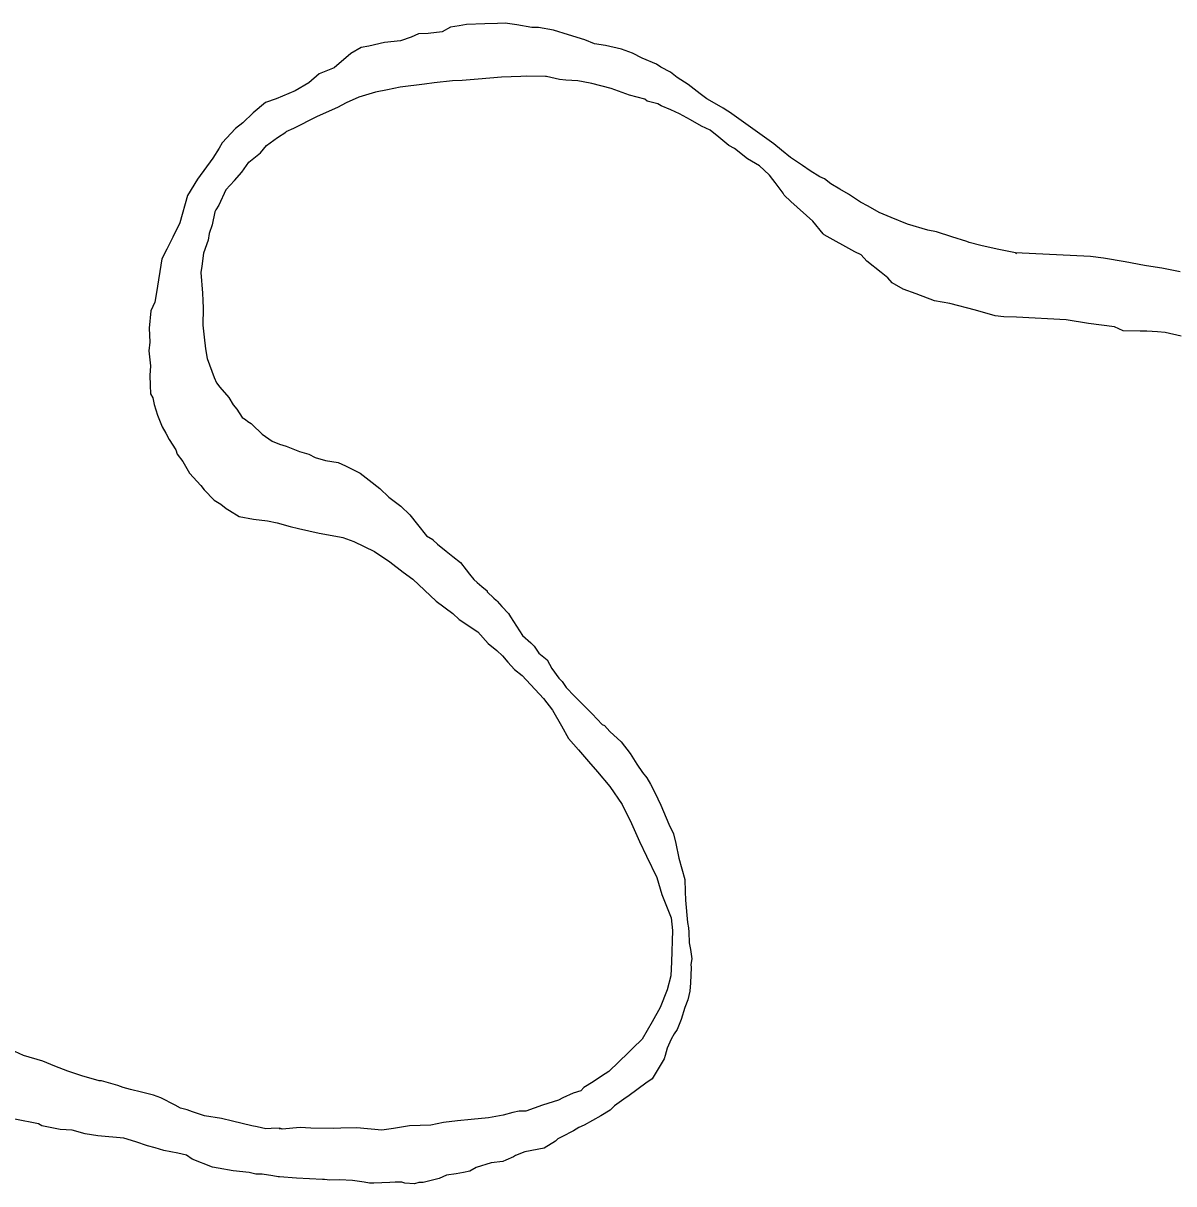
# Model space of a CAD drawing. Extents: x -939622 to -934222, y 1383701 to 1385301.
# Drawn here: x -936037.158 to -936033.942, y 1384199.8 to 1384203.042 of the extents above; entities that cross this region are included whole.
import ezdxf

# ---------------------------------------------------------------- set-up
doc = ezdxf.new("R2010")
doc.units = 0
doc.layers.add('Level 9', color=7, linetype='Continuous')

msp = doc.modelspace()

# ---------------------------------------------------------------- linework, layer by layer
at = {"layer": 'Level 9'}
for points in [[(-936035.4851, 1384202.9693), (-936035.5304, 1384202.9798), (-936035.5605, 1384202.9847), (-936035.5878, 1384202.9958), (-936035.6332, 1384203.0092), (-936035.6756, 1384203.0228), (-936035.7178, 1384203.0303), (-936035.7357, 1384203.0297), (-936035.7779, 1384203.0372), (-936035.811, 1384203.0421), (-936035.832, 1384203.0414), (-936035.8678, 1384203.0401), (-936035.9187, 1384203.0383), (-936035.9395, 1384203.0346), (-936035.9633, 1384203.0308), (-936035.9868, 1384203.0179), (-936036.0256, 1384203.0136), (-936036.0525, 1384203.0126), (-936036.0731, 1384203.0029), (-936036.1027, 1384202.9928), (-936036.1475, 1384202.9883), (-936036.192, 1384202.9777), (-936036.2129, 1384202.974), (-936036.2423, 1384202.9579), (-936036.2887, 1384202.9172), (-936036.3301, 1384202.9008), (-936036.3592, 1384202.8757), (-936036.3973, 1384202.8533), (-936036.4504, 1384202.8305), (-936036.48, 1384202.8204), (-936036.515, 1384202.7921), (-936036.5439, 1384202.7641), (-936036.5643, 1384202.7483), (-936036.6019, 1384202.708), (-936036.6103, 1384202.6926), (-936036.6273, 1384202.665), (-936036.6702, 1384202.6064), (-936036.6985, 1384202.5603), (-936036.7198, 1384202.4845), (-936036.7394, 1384202.4447), (-936036.7562, 1384202.4111), (-936036.7702, 1384202.3835), (-936036.7849, 1384202.2899), (-936036.79, 1384202.2626), (-936036.8011, 1384202.2382), (-936036.8054, 1384202.19), (-936036.8041, 1384202.1509), (-936036.8062, 1384202.1268), (-936036.8018, 1384202.0849), (-936036.8038, 1384202.0578), (-936036.8029, 1384202.0308), (-936036.8021, 1384202.0068), (-936036.7957, 1384201.995), (-936036.792, 1384201.9771), (-936036.782, 1384201.9474), (-936036.7689, 1384201.9148), (-936036.7593, 1384201.8971), (-936036.7497, 1384201.8794), (-936036.7307, 1384201.85), (-936036.7273, 1384201.8381), (-936036.7116, 1384201.8176), (-936036.6926, 1384201.7852), (-936036.6614, 1384201.7502), (-936036.652, 1384201.7385), (-936036.624, 1384201.7094), (-936036.6057, 1384201.6981), (-936036.5903, 1384201.6866), (-936036.5811, 1384201.6809), (-936036.5536, 1384201.6638), (-936036.5144, 1384201.6562), (-936036.4753, 1384201.6515), (-936036.4482, 1384201.6465), (-936036.4119, 1384201.6357), (-936036.3878, 1384201.6305), (-936036.3304, 1384201.6175), (-936036.2732, 1384201.6075), (-936036.2641, 1384201.6048), (-936036.2338, 1384201.5938), (-936036.1759, 1384201.5658), (-936036.133, 1384201.5372), (-936036.0961, 1384201.5085), (-936036.0684, 1384201.4884), (-936036.0034, 1384201.4276), (-936035.9573, 1384201.3931), (-936035.9388, 1384201.3757), (-936035.8867, 1384201.3415), (-936035.8586, 1384201.3094), (-936035.8339, 1384201.2892), (-936035.8185, 1384201.2747), (-936035.8029, 1384201.2572), (-936035.7842, 1384201.2369), (-936035.7627, 1384201.2196), (-936035.7035, 1384201.1555), (-936035.6785, 1384201.1233), (-936035.653, 1384201.0792), (-936035.6338, 1384201.0438), (-936035.6057, 1384201.0117), (-936035.5777, 1384200.9796), (-936035.5527, 1384200.9504), (-936035.5183, 1384200.9095), (-936035.4837, 1384200.8597)], [(-936035.1838, 1384202.7933), (-936035.1887, 1384202.7963), (-936035.2009, 1384202.8049), (-936035.2254, 1384202.8191), (-936035.2467, 1384202.8304), (-936035.2652, 1384202.8448), (-936035.299, 1384202.8706), (-936035.3297, 1384202.8906), (-936035.3481, 1384202.905), (-936035.3756, 1384202.919), (-936035.3879, 1384202.9276), (-936035.4274, 1384202.9443), (-936035.4548, 1384202.9584), (-936035.4851, 1384202.9693)], [(-936035.2377, 1384202.7435), (-936035.2621, 1384202.7547), (-936035.2926, 1384202.7717), (-936035.3231, 1384202.7886), (-936035.3475, 1384202.7998), (-936035.3748, 1384202.8109), (-936035.384, 1384202.8166), (-936035.4142, 1384202.8245), (-936035.4204, 1384202.8303), (-936035.4627, 1384202.8409), (-936035.5143, 1384202.8601), (-936035.5686, 1384202.8732), (-936035.5927, 1384202.8784), (-936035.6078, 1384202.8809), (-936035.6408, 1384202.8827), (-936035.6588, 1384202.8851), (-936035.695, 1384202.8929), (-936035.698, 1384202.8928), (-936035.752, 1384202.8939), (-936035.7669, 1384202.8934), (-936035.8208, 1384202.8915), (-936035.8864, 1384202.8862), (-936035.9312, 1384202.8816), (-936035.9581, 1384202.8807), (-936036.0088, 1384202.8759), (-936036.0357, 1384202.872), (-936036.1042, 1384202.8636), (-936036.1399, 1384202.8563), (-936036.1726, 1384202.8492), (-936036.22, 1384202.8355), (-936036.2554, 1384202.8192), (-936036.2789, 1384202.8064), (-936036.3025, 1384202.7965), (-936036.3379, 1384202.7803), (-936036.4026, 1384202.748), (-936036.4233, 1384202.7382), (-936036.424, 1384202.7378)], [(-936035.0597, 1384202.7047), (-936035.1838, 1384202.7933)], [(-936033.9212, 1384202.1674), (-936033.9665, 1384202.1778), (-936033.9875, 1384202.1801), (-936034.0176, 1384202.182), (-936034.0355, 1384202.1814), (-936034.0834, 1384202.1828), (-936034.1078, 1384202.1939), (-936034.18, 1384202.2034), (-936034.2432, 1384202.2132), (-936034.3812, 1384202.2204), (-936034.4172, 1384202.2222), (-936034.4412, 1384202.2244), (-936034.4957, 1384202.2405), (-936034.5682, 1384202.259), (-936034.6103, 1384202.2665), (-936034.6619, 1384202.2858), (-936034.6983, 1384202.2995), (-936034.7289, 1384202.3165), (-936034.7413, 1384202.3311), (-936034.7598, 1384202.3455), (-936034.7998, 1384202.3771), (-936034.8154, 1384202.3946), (-936034.8337, 1384202.403), (-936034.9192, 1384202.4511), (-936034.9223, 1384202.454), (-936034.9504, 1384202.4891), (-936035.0122, 1384202.544), (-936035.0308, 1384202.5614), (-936035.034, 1384202.5673), (-936035.056, 1384202.5966), (-936035.0623, 1384202.6054), (-936035.0717, 1384202.6171), (-936035.0871, 1384202.6316), (-936035.0995, 1384202.6432), (-936035.1331, 1384202.663), (-936035.1701, 1384202.6918), (-936035.1853, 1384202.7003), (-936035.2131, 1384202.7234), (-936035.2377, 1384202.7435)], [(-936036.591, 1384202.5767), (-936036.5671, 1384202.6022), (-936036.5466, 1384202.6255), (-936036.5274, 1384202.6543), (-936036.4945, 1384202.6803), (-936036.4781, 1384202.7009), (-936036.4465, 1384202.7228), (-936036.424, 1384202.7378)], [(-936033.9245, 1384202.3476), (-936033.9758, 1384202.3578), (-936034.0059, 1384202.3628), (-936034.0239, 1384202.3651), (-936034.0782, 1384202.3753), (-936034.1384, 1384202.3852), (-936034.1745, 1384202.3899), (-936034.3845, 1384202.4007), (-936034.3814, 1384202.3978), (-936034.3845, 1384202.4007), (-936034.4357, 1384202.4109), (-936034.481, 1384202.4213), (-936034.5142, 1384202.4292), (-936034.5203, 1384202.432), (-936034.5627, 1384202.4455), (-936034.6051, 1384202.4591), (-936034.6292, 1384202.4642), (-936034.6866, 1384202.4803), (-936034.7322, 1384202.4997), (-936034.7656, 1384202.5136), (-936034.7962, 1384202.5305), (-936034.8175, 1384202.5418), (-936034.8513, 1384202.5647), (-936034.8757, 1384202.5789), (-936034.9001, 1384202.593), (-936034.9186, 1384202.6074), (-936034.9308, 1384202.613), (-936034.9583, 1384202.6301), (-936034.9798, 1384202.6443), (-936035.0135, 1384202.6672), (-936035.0382, 1384202.6874), (-936035.0597, 1384202.7047)], [(-936036.591, 1384202.5767), (-936036.6108, 1384202.5333), (-936036.6193, 1384202.521), (-936036.6221, 1384202.5149), (-936036.6298, 1384202.4786), (-936036.638, 1384202.4543), (-936036.6403, 1384202.4361), (-936036.654, 1384202.3996), (-936036.6587, 1384202.3634), (-936036.6611, 1384202.3453), (-936036.6561, 1384202.2883), (-936036.6554, 1384202.2673), (-936036.6547, 1384202.2463), (-936036.656, 1384202.1982), (-936036.6519, 1384202.1653), (-936036.6477, 1384202.1324), (-936036.6438, 1384202.1054), (-936036.624, 1384202.052), (-936036.6175, 1384202.0372), (-936036.6081, 1384202.0255), (-936036.5831, 1384201.9964), (-936036.5704, 1384201.9758), (-936036.561, 1384201.9641), (-936036.5452, 1384201.9406), (-936036.5361, 1384201.9349), (-936036.5299, 1384201.9291), (-936036.5207, 1384201.9234), (-936036.5083, 1384201.9118), (-936036.499, 1384201.9031), (-936036.4897, 1384201.8944), (-936036.4621, 1384201.8744), (-936036.4409, 1384201.8661), (-936036.4227, 1384201.8607), (-936036.4224, 1384201.8606)], [(-936036.4224, 1384201.8606), (-936036.3993, 1384201.8508), (-936036.3856, 1384201.8453), (-936036.3595, 1384201.8384), (-936036.3417, 1384201.8288), (-936036.313, 1384201.8206), (-936036.2773, 1384201.8151), (-936036.2568, 1384201.8056), (-936036.2157, 1384201.785), (-936036.191, 1384201.7658), (-936036.1609, 1384201.7425), (-936036.1362, 1384201.7179), (-936036.102, 1384201.6932), (-936036.0773, 1384201.6686), (-936036.0554, 1384201.6412), (-936036.0307, 1384201.6096), (-936036.0132, 1384201.6)], [(-936036.0132, 1384201.6), (-936036.0124, 1384201.5985), (-936036, 1384201.587), (-936035.9753, 1384201.5668), (-936035.9569, 1384201.5524), (-936035.9353, 1384201.5351), (-936035.9196, 1384201.5146)], [(-936035.9196, 1384201.5146), (-936035.9102, 1384201.5029), (-936035.8978, 1384201.4883), (-936035.8885, 1384201.4797), (-936035.8761, 1384201.4681), (-936035.8607, 1384201.4566), (-936035.8606, 1384201.4536), (-936035.8421, 1384201.4362), (-936035.8359, 1384201.4304), (-936035.8328, 1384201.4275), (-936035.8203, 1384201.4129), (-936035.8016, 1384201.3925), (-936035.7953, 1384201.3837), (-936035.7619, 1384201.3312)], [(-936035.7619, 1384201.3312), (-936035.7389, 1384201.311), (-936035.7293, 1384201.3014), (-936035.717, 1384201.2822), (-936035.6937, 1384201.263), (-936035.68, 1384201.2397), (-936035.6608, 1384201.2123), (-936035.6512, 1384201.2027), (-936035.6404, 1384201.1862)], [(-936035.6404, 1384201.1862), (-936035.6169, 1384201.1616), (-936035.6015, 1384201.1471), (-936035.5673, 1384201.1122), (-936035.5393, 1384201.0831), (-936035.5333, 1384201.0803), (-936035.5177, 1384201.0628), (-936035.4867, 1384201.0339), (-936035.4617, 1384201.0017), (-936035.4427, 1384200.9723), (-936035.4269, 1384200.9488), (-936035.4144, 1384200.9342), (-936035.4048, 1384200.9165), (-936035.392, 1384200.8929), (-936035.3758, 1384200.8574), (-936035.353, 1384200.8041), (-936035.3401, 1384200.7775), (-936035.3332, 1384200.7507), (-936035.3257, 1384200.7089), (-936035.3087, 1384200.6494), (-936035.3075, 1384200.6164), (-936035.3067, 1384200.5924), (-936035.3015, 1384200.5294), (-936035.298, 1384200.5145), (-936035.2976, 1384200.5025), (-936035.2966, 1384200.4725), (-936035.2929, 1384200.4546), (-936035.289, 1384200.4277), (-936035.2915, 1384200.4126), (-936035.2912, 1384200.4036), (-936035.2927, 1384200.3614), (-936035.2949, 1384200.3373), (-936035.3, 1384200.3131), (-936035.3082, 1384200.2918), (-936035.3191, 1384200.2583), (-936035.3301, 1384200.2309), (-936035.3386, 1384200.2186), (-936035.3471, 1384200.2033), (-936035.3582, 1384200.1788), (-936035.3635, 1384200.1576), (-936035.3661, 1384200.1485), (-936035.3831, 1384200.1209), (-936035.4002, 1384200.0932), (-936035.4177, 1384200.0806), (-936035.4644, 1384200.0459), (-936035.479, 1384200.0364), (-936035.5053, 1384200.0174), (-936035.5169, 1384200.005), (-936035.5432, 1384199.9891), (-936035.5903, 1384199.9634), (-936035.605, 1384199.9569), (-936035.6196, 1384199.9473), (-936035.652, 1384199.9312), (-936035.6638, 1384199.9248), (-936035.6695, 1384199.9185), (-936035.7018, 1384199.8994), (-936035.7553, 1384199.8885), (-936035.7819, 1384199.8786), (-936035.7878, 1384199.8753), (-936035.8084, 1384199.8656), (-936035.8173, 1384199.8623), (-936035.8501, 1384199.8581), (-936035.8915, 1384199.8447), (-936035.9092, 1384199.835), (-936035.927, 1384199.8314), (-936035.9478, 1384199.8277), (-936035.9747, 1384199.8237), (-936035.9953, 1384199.814), (-936036.0101, 1384199.8105), (-936036.0398, 1384199.8034), (-936036.0518, 1384199.803), (-936036.0636, 1384199.7996), (-936036.0907, 1384199.8017), (-936036.0997, 1384199.8044), (-936036.1177, 1384199.8037), (-936036.1326, 1384199.8032), (-936036.1775, 1384199.8016), (-936036.1895, 1384199.8012), (-936036.2045, 1384199.8037)], [(-936035.4837, 1384200.8597), (-936035.4579, 1384200.8065), (-936035.4352, 1384200.7562), (-936035.4158, 1384200.7148), (-936035.3868, 1384200.6557), (-936035.3731, 1384200.6081), (-936035.3469, 1384200.5429), (-936035.3427, 1384200.507), (-936035.3456, 1384200.4197), (-936035.3473, 1384200.3806), (-936035.3579, 1384200.3411), (-936035.3771, 1384200.2924), (-936035.3997, 1384200.2525), (-936035.4279, 1384200.2035), (-936035.454, 1384200.1785), (-936035.4656, 1384200.1661), (-936035.5206, 1384200.1131), (-936035.5411, 1384200.1003), (-936035.5645, 1384200.0845), (-936035.5909, 1384200.0685), (-936035.5996, 1384200.0592), (-936035.6203, 1384200.0525), (-936035.6498, 1384200.0394), (-936035.6616, 1384200.033), (-936035.706, 1384200.0194), (-936035.7533, 1384200.0028), (-936035.7713, 1384200.0021), (-936035.7891, 1384199.9985), (-936035.8158, 1384199.9916), (-936035.8366, 1384199.9878), (-936035.8575, 1384199.9841), (-936035.9052, 1384199.9794), (-936035.944, 1384199.9751), (-936035.9828, 1384199.9707), (-936036.0184, 1384199.9635), (-936036.0782, 1384199.9614), (-936036.1229, 1384199.9538), (-936036.1557, 1384199.9497), (-936036.2248, 1384199.9563), (-936036.2696, 1384199.9547), (-936036.2906, 1384199.954), (-936036.3535, 1384199.9548), (-936036.3835, 1384199.9567), (-936036.4342, 1384199.952), (-936036.4403, 1384199.9548), (-936036.4402, 1384199.9518), (-936036.4403, 1384199.9548), (-936036.4642, 1384199.9539), (-936036.4792, 1384199.9534), (-936036.5033, 1384199.9586), (-936036.5184, 1384199.9611), (-936036.5727, 1384199.9742), (-936036.603, 1384199.9821), (-936036.6511, 1384199.9895), (-936036.6844, 1384200.0003), (-936036.6996, 1384200.0058), (-936036.7177, 1384200.0112), (-936036.733, 1384200.0197), (-936036.7726, 1384200.0393), (-936036.7939, 1384200.0476), (-936036.8271, 1384200.0555), (-936036.8573, 1384200.0634), (-936036.8784, 1384200.0687), (-936036.8936, 1384200.0742), (-936036.939, 1384200.0876), (-936036.945, 1384200.0874), (-936036.9933, 1384200.1008), (-936037.0327, 1384200.1144), (-936037.0691, 1384200.1282), (-936037.1026, 1384200.142), (-936037.157, 1384200.1582), (-936037.1814, 1384200.1693)], [(-936036.2045, 1384199.8037), (-936036.2376, 1384199.8086), (-936036.2736, 1384199.8103), (-936036.3005, 1384199.8094), (-936036.3156, 1384199.8119), (-936036.3216, 1384199.8116), (-936036.3935, 1384199.8151), (-936036.4416, 1384199.8195), (-936036.4446, 1384199.8194), (-936036.4597, 1384199.8219), (-936036.4898, 1384199.8268), (-936036.5077, 1384199.8262), (-936036.5259, 1384199.8316), (-936036.5709, 1384199.836), (-936036.6131, 1384199.8435), (-936036.6282, 1384199.846), (-936036.6858, 1384199.8681), (-936036.7012, 1384199.8795), (-936036.7253, 1384199.8847), (-936036.7645, 1384199.8924), (-936036.7888, 1384199.9005), (-936036.8099, 1384199.9058), (-936036.8432, 1384199.9167), (-936036.8765, 1384199.9275), (-936036.9486, 1384199.934), (-936036.9847, 1384199.9388), (-936037.021, 1384199.9495), (-936037.054, 1384199.9514), (-936037.1053, 1384199.9616), (-936037.1144, 1384199.9673), (-936037.1808, 1384199.98)]]:
    msp.add_lwpolyline(points, dxfattribs=at)

doc.saveas('drawing.dxf')
